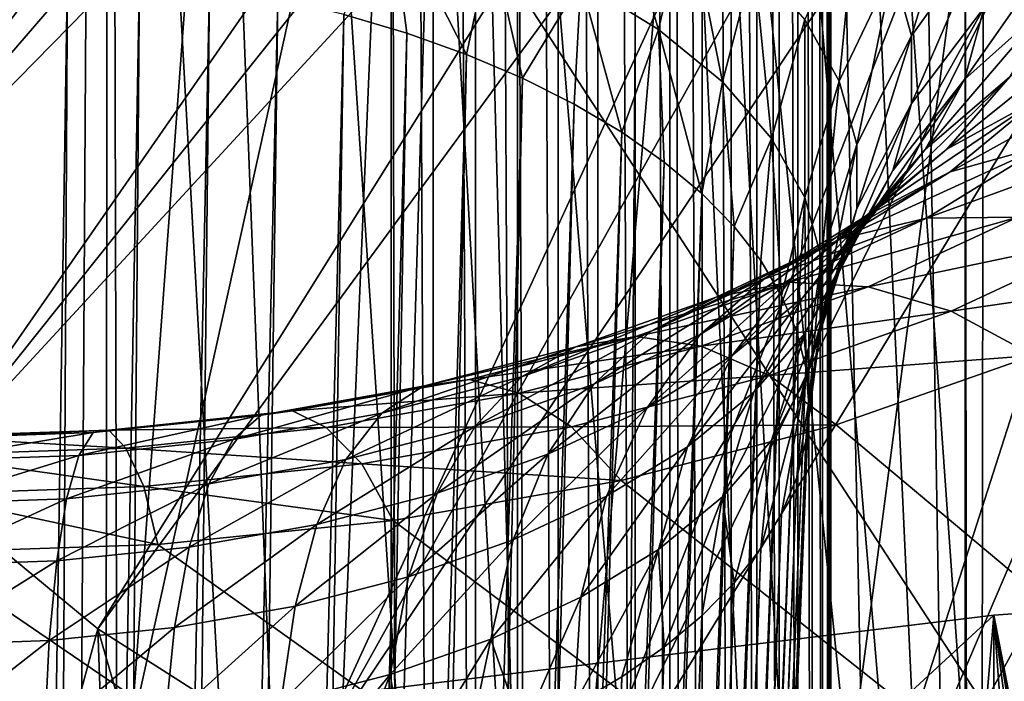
# Model space of a CAD drawing. Header units: metres. Extents: x -109 to 109, y -78 to 121.
# Tile 790 of 1056: x -5.53 to -3.29, y -2.82 to -1.31. Entities that reach past the tile are written whole.
import ezdxf

# ---------------------------------------------------------------- set-up
doc = ezdxf.new("R2010")
doc.units = ezdxf.units.M
doc.layers.add('solid_508554_SW0001', color=7, linetype='CONTINUOUS')

msp = doc.modelspace()

# ---------------------------------------------------------------- linework, layer by layer
at = {"layer": 'solid_508554_SW0001'}
for points in [[(-34.869118, 11.46491, -7.773969), (-4.682198, -7.183285, 2.992571), (-32.970078, 13.057232, -8.693296)], [(-4.682198, -7.183285, 2.992571), (-4.682198, 13.057236, -8.693299), (-32.970078, 13.057232, -8.693296)], [(-4.586606, -7.179315, 2.990279), (-4.58664, 13.053242, -8.690993), (-4.682198, 13.057236, -8.693299)], [(-4.682198, -7.183285, 2.992571), (-4.586606, -7.179315, 2.990279), (-4.682198, 13.057236, -8.693299)], [(-4.490571, -7.167243, 2.983309), (-4.490594, 13.0412, -8.684041), (-4.58664, 13.053242, -8.690993)], [(-4.586606, -7.179315, 2.990279), (-4.490571, -7.167243, 2.983309), (-4.58664, 13.053242, -8.690993)], [(-4.395357, -7.146898, 2.971563), (-4.395373, 13.020855, -8.672295), (-4.490594, 13.0412, -8.684041)], [(-4.490571, -7.167243, 2.983309), (-4.395357, -7.146898, 2.971563), (-4.490594, 13.0412, -8.684041)], [(-4.302262, -7.118355, 2.955084), (-4.302276, 12.992306, -8.655812), (-4.395373, 13.020855, -8.672295)], [(-4.395357, -7.146898, 2.971563), (-4.302262, -7.118355, 2.955084), (-4.395373, 13.020855, -8.672295)], [(-4.212595, -7.081847, 2.934006), (-4.212603, 12.955812, -8.634743), (-4.302276, 12.992306, -8.655812)], [(-4.302262, -7.118355, 2.955084), (-4.212595, -7.081847, 2.934006), (-4.302276, 12.992306, -8.655812)], [(-4.127584, -7.037846, 2.908602), (-4.127596, 12.911811, -8.609338), (-4.212603, 12.955812, -8.634743)], [(-4.212595, -7.081847, 2.934006), (-4.127584, -7.037846, 2.908602), (-4.212603, 12.955812, -8.634743)], [(-4.048302, -6.987005, 2.879249), (-4.048327, 12.860958, -8.579978), (-4.127596, 12.911811, -8.609338)], [(-4.127584, -7.037846, 2.908602), (-4.048302, -6.987005, 2.879249), (-4.127596, 12.911811, -8.609338)], [(-3.975443, -6.929842, 2.846246), (-3.975458, 12.803805, -8.546981), (-4.048327, 12.860958, -8.579978)], [(-4.048302, -6.987005, 2.879249), (-3.975443, -6.929842, 2.846246), (-4.048327, 12.860958, -8.579978)], [(-3.909448, -6.866735, 2.809811), (-3.909452, 12.740707, -8.510551), (-3.975458, 12.803805, -8.546981)], [(-3.975443, -6.929842, 2.846246), (-3.909448, -6.866735, 2.809811), (-3.975458, 12.803805, -8.546981)], [(-3.850729, -6.798086, 2.770176), (-3.850746, 12.672048, -8.47091), (-3.909452, 12.740707, -8.510551)], [(-3.909448, -6.866735, 2.809811), (-3.850729, -6.798086, 2.770176), (-3.909452, 12.740707, -8.510551)], [(-3.79992, -6.724469, 2.727673), (-3.799937, 12.598425, -8.428405), (-3.850746, 12.672048, -8.47091)], [(-3.850729, -6.798086, 2.770176), (-3.79992, -6.724469, 2.727673), (-3.850746, 12.672048, -8.47091)], [(-3.757781, -6.64681, 2.682837), (-3.757782, 12.520772, -8.383572), (-3.799937, 12.598425, -8.428405)], [(-3.79992, -6.724469, 2.727673), (-3.757781, -6.64681, 2.682837), (-3.799937, 12.598425, -8.428405)], [(-3.724816, -6.566185, 2.636288), (-3.724823, 12.440149, -8.337024), (-3.757782, 12.520772, -8.383572)], [(-3.757781, -6.64681, 2.682837), (-3.724816, -6.566185, 2.636288), (-3.757782, 12.520772, -8.383572)], [(-3.701323, -6.483721, 2.588677), (-3.701331, 12.357692, -8.289417), (-3.724823, 12.440149, -8.337024)], [(-3.724816, -6.566185, 2.636288), (-3.701323, -6.483721, 2.588677), (-3.724823, 12.440149, -8.337024)], [(-3.687418, -6.400543, 2.540655), (-3.687391, 12.274523, -8.2414), (-3.701331, 12.357692, -8.289417)], [(-3.701323, -6.483721, 2.588677), (-3.687418, -6.400543, 2.540655), (-3.701331, 12.357692, -8.289417)], [(-3.687418, -6.400543, 2.540655), (-3.682807, -6.317787, 2.492876), (-3.687391, 12.274523, -8.2414)], [(-3.682807, -6.317787, 2.492876), (-3.682807, 12.191737, -8.193604), (-3.687391, 12.274523, -8.2414)], [(-3.077758, -6.270929, 2.574037), (-3.077754, 12.238597, -8.112441), (-3.376824, 12.20351, -8.173213)], [(-3.37683, -6.306015, 2.513265), (-3.376824, 12.20351, -8.173213), (-3.682807, 12.191737, -8.193604)], [(-3.37683, -6.306015, 2.513265), (-3.077758, -6.270929, 2.574037), (-3.376824, 12.20351, -8.173213)], [(-3.37683, -6.306015, 2.513265), (-3.682807, 12.191737, -8.193604), (-3.682807, -6.317787, 2.492876)], [(-34.869118, 11.46491, -7.773969), (-36.770775, 9.875168, -6.856131), (-4.682198, -7.183285, 2.992571)], [(-36.770775, 9.875168, -6.856131), (-37.230968, 9.509166, -6.64482), (-4.682198, -7.183285, 2.992571)], [(-37.230968, 9.509166, -6.64482), (-37.714027, 9.16053, -6.443535), (-4.682198, -7.183285, 2.992571)], [(-37.714027, 9.16053, -6.443535), (-38.218876, 8.830504, -6.252995), (-4.682198, -7.183285, 2.992571)], [(-38.218876, 8.830504, -6.252995), (-38.744343, 8.520358, -6.073932), (-4.682198, -7.183285, 2.992571)], [(-6.246564, 8.785279, -30.98345), (-5.464356, -15.643112, -73.294662), (-6.602909, -11.652555, -66.38282)], [(-6.246564, 8.785279, -30.98345), (-5.316401, 8.477888, -31.515867), (-5.464356, -15.643112, -73.294662)], [(-2.614223, 8.682554, 24.775587), (-3.522732, 7.954433, 25.039883), (-2.162955, -19.445965, 39.774437)], [(-38.744343, 8.520358, -6.073932), (-39.28907, 8.231194, -5.906983), (-4.682198, -7.183285, 2.992571)], [(-5.316401, 8.477888, -31.515867), (-5.346106, -16.050337, -74), (-5.464356, -15.643112, -73.294662)], [(5.316401, 8.477888, -31.515867), (5.346106, -16.050337, -74), (-5.346106, -16.050337, -74)], [(4.327184, 8.221739, -31.959532), (5.316401, 8.477888, -31.515867), (-5.346106, -16.050337, -74)], [(-5.316401, 8.477888, -31.515867), (-4.327184, 8.221739, -31.959532), (-5.346106, -16.050337, -74)], [(-39.28907, 8.231194, -5.906983), (-39.851555, 7.963991, -5.752713), (-4.682198, -7.183285, 2.992571)], [(3.28852, 8.019318, -32.310135), (4.327184, 8.221739, -31.959532), (-5.346106, -16.050337, -74)], [(-4.327184, 8.221739, -31.959532), (-3.28852, 8.019318, -32.310135), (-5.346106, -16.050337, -74)], [(2.213334, 7.873151, -32.563301), (3.28852, 8.019318, -32.310135), (-5.346106, -16.050337, -74)], [(-3.28852, 8.019318, -32.310135), (-2.213334, 7.873151, -32.563301), (-5.346106, -16.050337, -74)], [(-39.851555, 7.963991, -5.752713), (-40.430286, 7.719659, -5.611648), (-4.682198, -7.183285, 2.992571)], [(-3.522732, 7.954433, 25.039883), (-4.427354, 7.214528, 25.273811), (-2.162955, -19.445965, 39.774437)], [(1.112855, 7.784757, -32.716404), (2.213334, 7.873151, -32.563301), (-5.346106, -16.050337, -74)], [(-2.213334, 7.873151, -32.563301), (-1.112855, 7.784757, -32.716404), (-5.346106, -16.050337, -74)], [(0, 7.755187, -32.767624), (1.112855, 7.784757, -32.716404), (-5.346106, -16.050337, -74)], [(-1.112855, 7.784757, -32.716404), (0, 7.755187, -32.767624), (-5.346106, -16.050337, -74)], [(-40.430286, 7.719659, -5.611648), (-40.88192, 7.549141, -5.513199), (-4.682198, -7.183285, 2.992571)], [(-40.88192, 7.549141, -5.513199), (-41.024212, 7.498913, -5.4842), (-4.682198, -7.183285, 2.992571)], [(-41.024212, 7.498913, -5.4842), (-41.632576, 7.302232, -5.370646), (-4.682198, -7.183285, 2.992571)], [(-41.632576, 7.302232, -5.370646), (-42.254608, 7.130056, -5.271241), (-4.682198, -7.183285, 2.992571)], [(-4.427354, 7.214528, 25.273811), (-5.319616, 6.470745, 25.474941), (-4.309449, -19.587261, 39.529709)], [(-4.427354, 7.214528, 25.273811), (-4.309449, -19.587261, 39.529709), (-2.162955, -19.445965, 39.774437)], [(-42.254608, 7.130056, -5.271241), (-42.889103, 6.983013, -5.186345), (-4.682198, -7.183285, 2.992571)], [(-42.889103, 6.983013, -5.186345), (-43.534229, 6.861862, -5.116398), (-4.682198, -7.183285, 2.992571)], [(-43.534229, 6.861862, -5.116398), (-44.187977, 6.76719, -5.061739), (-4.682198, -7.183285, 2.992571)], [(-44.187977, 6.76719, -5.061739), (-44.848324, 6.699342, -5.022567), (-4.682198, -7.183285, 2.992571)], [(-44.848324, 6.699342, -5.022567), (-45.513195, 6.658569, -4.999027), (-4.682198, -7.183285, 2.992571)], [(-45.513195, 6.658569, -4.999027), (-46.180508, 6.644997, -4.991191), (-4.682198, -7.183285, 2.992571)], [(-46.180508, 6.644997, -4.991191), (-50.351505, 6.265568, -4.772128), (-4.682198, -7.183285, 2.992571)], [(-5.319616, 6.470745, 25.474941), (-6.194343, 5.728376, 25.642593), (-4.309449, -19.587261, 39.529709)], [(-50.351505, 6.265568, -4.772128), (-50.351505, -7.183285, 2.992571), (-4.682198, -7.183285, 2.992571)], [(-6.194343, 5.728376, 25.642593), (-6.423145, -19.82156, 39.123894), (-4.309449, -19.587261, 39.529709)], [(0, 3.264459, -5.348838), (0, -7.99651, 1.152685), (-7.104699, 2.925546, -5.439649)], [(0, -7.99651, 1.152685), (-7.104699, -7.905698, 0.813772), (-7.104699, 2.925546, -5.439649)], [(-3.332231, 1.851217, 21.144257), (-2.989915, 2.074769, 21.018654), (-2.884051, -3.862414, 11.914009)], [(-3.70747, 1.67057, 21.241695), (-3.332231, 1.851217, 21.144257), (-3.339293, -3.540117, 12.881621)], [(-3.332231, 1.851217, 21.144257), (-3.21369, -3.611341, 12.658004), (-3.339293, -3.540117, 12.881621)], [(-3.332231, 1.851217, 21.144257), (-3.094809, -3.688534, 12.420244), (-3.21369, -3.611341, 12.658004)], [(-3.332231, 1.851217, 21.144257), (-2.984338, -3.772162, 12.170977), (-3.094809, -3.688534, 12.420244)], [(-3.332231, 1.851217, 21.144257), (-2.884051, -3.862414, 11.914009), (-2.984338, -3.772162, 12.170977)], [(-5.938105, 1.673676, -31.110506), (-5.287587, -10.205049, -23.987244), (-5.90186, -10.058553, -23.733503)], [(-5.938105, 1.673676, -31.110506), (-5.317342, 1.531064, -31.357515), (-5.287587, -10.205049, -23.987244)], [(-4.108007, 1.536502, 21.308987), (-3.70747, 1.67057, 21.241695), (-3.603065, -3.413696, 13.278596)], [(-3.70747, 1.67057, 21.241695), (-3.469801, -3.474367, 13.089061), (-3.603065, -3.413696, 13.278596)], [(-3.70747, 1.67057, 21.241695), (-3.339293, -3.540117, 12.881621), (-3.469801, -3.474367, 13.089061)], [(-5.317342, 1.531064, -31.357515), (-4.658757, -10.335283, -24.212816), (-5.287587, -10.205049, -23.987244)], [(-5.317342, 1.531064, -31.357515), (-4.68293, 1.404357, -31.576981), (-4.658757, -10.335283, -24.212816)], [(-4.525699, 1.451737, 21.344765), (-4.108007, 1.536502, 21.308987), (-4.140583, -3.207825, 13.864936)], [(-4.108007, 1.536502, 21.308987), (-3.872694, -3.304499, 13.604879), (-4.140583, -3.207825, 13.864936)], [(-4.108007, 1.536502, 21.308987), (-3.603065, -3.413696, 13.278596), (-3.872694, -3.304499, 13.604879)], [(-4.525699, 1.451737, 21.344765), (-4.658677, -3.036522, 14.21958), (-4.80536, -0.809262, 17.783941)], [(-4.525699, 1.451737, 21.344765), (-4.402832, -3.119544, 14.067081), (-4.658677, -3.036522, 14.21958)], [(-4.525699, 1.451737, 21.344765), (-4.140583, -3.207825, 13.864936), (-4.402832, -3.119544, 14.067081)], [(-7.014968, 1.230607, 21.048414), (-4.952057, 1.418003, 21.34831), (-6.5572, -2.850374, 14.517479)], [(-4.952057, 1.418003, 21.34831), (-5.910688, -2.868679, 14.488185), (-6.5572, -2.850374, 14.517479)], [(-4.952057, 1.418003, 21.34831), (-5.273829, -2.931156, 14.3882), (-5.910688, -2.868679, 14.488185)], [(-4.952057, 1.418003, 21.34831), (-4.80536, -0.809262, 17.783941), (-5.273829, -2.931156, 14.3882)], [(-4.68293, 1.404357, -31.576981), (-4.017231, -10.448872, -24.409555), (-4.658757, -10.335283, -24.212816)], [(-4.68293, 1.404357, -31.576981), (-4.036497, 1.293878, -31.768335), (-4.017231, -10.448872, -24.409555)], [(-4.036497, 1.293878, -31.768335), (-3.364621, -10.545527, -24.576969), (-4.017231, -10.448872, -24.409555)], [(-4.036497, 1.293878, -31.768335), (-3.379702, 1.199911, -31.931089), (-3.364621, -10.545527, -24.576969)], [(-3.379702, 1.199911, -31.931089), (-2.70286, -10.624965, -24.714558), (-3.364621, -10.545527, -24.576969)], [(-3.379702, 1.199911, -31.931089), (-2.714232, 1.122699, -32.064827), (-2.70286, -10.624965, -24.714558)], [(-4.458096, 0.574464, -17.204945), (-6.452585, -1.24289, -16.352747), (-6.311049, -1.629065, -17.021624)], [(-4.458096, 0.574464, -17.204945), (-6.311049, -1.629065, -17.021624), (-4.405862, 0.422992, -17.4673)], [(-4.405862, 0.422992, -17.4673), (-6.311049, -1.629065, -17.021624), (-4.333128, 0.273766, -17.725769)], [(-4.333128, 0.273766, -17.725769), (-6.311049, -1.629065, -17.021624), (-6.077581, -2.003658, -17.670437)], [(-4.333128, 0.273766, -17.725769), (-6.077581, -2.003658, -17.670437), (-4.240191, 0.127352, -17.979366)], [(-4.240191, 0.127352, -17.979366), (-6.077581, -2.003658, -17.670437), (-4.1274, -0.015653, -18.227057)], [(-4.1274, -0.015653, -18.227057), (-6.077581, -2.003658, -17.670437), (-5.755454, -2.361537, -18.290302)], [(-4.1274, -0.015653, -18.227057), (-5.755454, -2.361537, -18.290302), (-3.99551, -0.154313, -18.467224)], [(-3.99551, -0.154313, -18.467224), (-5.755454, -2.361537, -18.290302), (-3.844894, -0.288251, -18.699211)], [(-3.844894, -0.288251, -18.699211), (-5.755454, -2.361537, -18.290302), (-5.349284, -2.697475, -18.872164)], [(-3.844894, -0.288251, -18.699211), (-5.349284, -2.697475, -18.872164), (-3.676292, -0.416775, -18.92182)], [(-3.676292, -0.416775, -18.92182), (-5.349284, -2.697475, -18.872164), (-4.865317, -3.006336, -19.407127)], [(-3.676292, -0.416775, -18.92182), (-4.865317, -3.006336, -19.407127), (-3.490754, -0.539107, -19.133707)], [(-3.490754, -0.539107, -19.133707), (-4.865317, -3.006336, -19.407127), (-3.288733, -0.654953, -19.334356)], [(-3.288733, -0.654953, -19.334356), (-4.865317, -3.006336, -19.407127), (-4.310269, -3.283867, -19.887825)], [(-3.288733, -0.654953, -19.334356), (-4.310269, -3.283867, -19.887825), (-3.071421, -0.763605, -19.522549)], [(-3.071421, -0.763605, -19.522549), (-4.310269, -3.283867, -19.887825), (-2.839942, -0.864524, -19.697346)], [(-4.80536, -0.809262, 17.783941), (-4.658677, -3.036522, 14.21958), (-5.273829, -2.931156, 14.3882)], [(-2.839942, -0.864524, -19.697346), (-4.310269, -3.283867, -19.887825), (-3.692211, -3.525963, -20.307148)], [(-2.839942, -0.864524, -19.697346), (-3.692211, -3.525963, -20.307148), (-2.594968, -0.957408, -19.858225)], [(-4.192396, -0.941531, -38.768532), (-4.251008, -1.225702, -38.667675), (-4.074342, -1.334278, -38.855732)], [(-4.008822, -1.054352, -38.963943), (-4.192396, -0.941531, -38.768532), (-4.074342, -1.334278, -38.855732)], [(-2.594968, -0.957408, -19.858225), (-3.692211, -3.525963, -20.307148), (-2.338078, -1.041651, -20.004139)], [(-3.37855, -0.955612, -39.871117), (-3.54126, -1.196254, -39.771225), (-3.499334, -1.34877, -40.035389)], [(-3.333536, -1.119363, -40.154743), (-3.37855, -0.955612, -39.871117), (-3.499334, -1.34877, -40.035389)], [(-4.684299, -1.049447, -38.362392), (-4.789864, -1.300609, -38.192318), (-4.646633, -1.343283, -38.266232)], [(-4.684299, -1.049447, -38.362392), (-4.646633, -1.343283, -38.266232), (-4.510939, -1.391724, -38.350136)], [(-4.455598, -1.130165, -38.502201), (-4.684299, -1.049447, -38.362392), (-4.510939, -1.391724, -38.350136)], [(-3.62433, -1.048013, -39.514465), (-3.741794, -1.312022, -39.410244), (-3.663314, -1.452072, -39.652817)], [(-2.338078, -1.041651, -20.004139), (-3.692211, -3.525963, -20.307148), (-3.020669, -3.728936, -20.658707)], [(-3.54126, -1.196254, -39.771225), (-3.62433, -1.048013, -39.514465), (-3.663314, -1.452072, -39.652817)], [(-4.008822, -1.054352, -38.963943), (-4.074342, -1.334278, -38.855732), (-3.92889, -1.45387, -39.062874)], [(-3.857683, -1.178621, -39.179184), (-4.008822, -1.054352, -38.963943), (-3.92889, -1.45387, -39.062874)], [(-3.130224, -1.09255, -40.568005), (-3.333536, -1.284654, -40.441036), (-3.37855, -1.448405, -40.724659)], [(-3.179025, -1.270079, -40.875492), (-3.130224, -1.09255, -40.568005), (-3.37855, -1.448405, -40.724659)], [(-3.333536, -1.119363, -40.154743), (-3.499334, -1.34877, -40.035389), (-3.499334, -1.502719, -40.30204)], [(-3.333536, -1.284654, -40.441036), (-3.333536, -1.119363, -40.154743), (-3.499334, -1.502719, -40.30204)], [(-4.455598, -1.130165, -38.502201), (-4.510939, -1.391724, -38.350136), (-4.383709, -1.445603, -38.443455)], [(-4.251008, -1.225702, -38.667675), (-4.455598, -1.130165, -38.502201), (-4.383709, -1.445603, -38.443455)], [(-5.417961, -1.192796, -38.005581), (-5.583411, -1.182484, -37.98772), (-5.619512, -14.269849, -31.027683)], [(-3.857683, -1.178621, -39.179184), (-3.92889, -1.45387, -39.062874), (-3.817362, -1.582252, -39.285236)], [(-3.741794, -1.312022, -39.410244), (-3.857683, -1.178621, -39.179184), (-3.817362, -1.582252, -39.285236)], [(-5.417961, -1.192796, -38.005581), (-5.619512, -14.269849, -31.027683), (-5.489523, -14.2784, -31.042494)], [(-5.254778, -1.209904, -38.035213), (-5.417961, -1.192796, -38.005581), (-5.489523, -14.2784, -31.042494)], [(-3.54126, -1.196254, -39.771225), (-3.663314, -1.452072, -39.652817), (-3.623705, -1.596159, -39.902382)], [(-3.499334, -1.34877, -40.035389), (-3.54126, -1.196254, -39.771225), (-3.623705, -1.596159, -39.902382)], [(-5.254778, -1.209904, -38.035213), (-5.489523, -14.2784, -31.042494), (-5.361526, -14.292594, -31.06708)], [(-5.094979, -1.233691, -38.076412), (-5.254778, -1.209904, -38.035213), (-5.361526, -14.292594, -31.06708)], [(-4.251008, -1.225702, -38.667675), (-4.383709, -1.445603, -38.443455), (-4.265812, -1.504552, -38.545559)], [(-4.251008, -1.225702, -38.667675), (-4.265812, -1.504552, -38.545559), (-4.158054, -1.568166, -38.655743)], [(-4.074342, -1.334278, -38.855732), (-4.251008, -1.225702, -38.667675), (-4.158054, -1.568166, -38.655743)], [(-5.094979, -1.233691, -38.076412), (-5.361526, -14.292594, -31.06708), (-5.237005, -14.31223, -31.101089)], [(-4.939653, -1.263995, -38.128902), (-5.094979, -1.233691, -38.076412), (-5.237005, -14.31223, -31.101089)], [(-4.939653, -1.263995, -38.128902), (-5.237005, -14.31223, -31.101089), (-5.116285, -14.337226, -31.144382)], [(-4.789864, -1.300609, -38.192318), (-4.939653, -1.263995, -38.128902), (-5.116285, -14.337226, -31.144382)], [(-3.179025, -1.270079, -40.875492), (-3.37855, -1.448405, -40.724659), (-3.46774, -1.607566, -41.000336)], [(-3.275719, -1.442631, -41.174362), (-3.179025, -1.270079, -40.875492), (-3.46774, -1.607566, -41.000336)], [(-3.333536, -1.284654, -40.441036), (-3.499334, -1.502719, -40.30204), (-3.54126, -1.655235, -40.566204)], [(-3.37855, -1.448405, -40.724659), (-3.333536, -1.284654, -40.441036), (-3.54126, -1.655235, -40.566204)], [(-4.789864, -1.300609, -38.192318), (-5.116285, -14.337226, -31.144382), (-4.999993, -14.367489, -31.1968)], [(-4.646633, -1.343283, -38.266232), (-4.789864, -1.300609, -38.192318), (-4.999993, -14.367489, -31.1968)], [(-3.741794, -1.312022, -39.410244), (-3.817362, -1.582252, -39.285236), (-3.741835, -1.717031, -39.518681)], [(-3.663314, -1.452072, -39.652817), (-3.741794, -1.312022, -39.410244), (-3.741835, -1.717031, -39.518681)], [(-3.052796, -1.312562, -41.340942), (-3.275719, -1.442631, -41.174362), (-3.418504, -1.606994, -41.459045)], [(-3.208446, -1.491733, -41.651272), (-3.052796, -1.312562, -41.340942), (-3.418504, -1.606994, -41.459045)], [(-4.646633, -1.343283, -38.266232), (-4.999993, -14.367489, -31.1968), (-4.889427, -14.402715, -31.257813)], [(-4.510939, -1.391724, -38.350136), (-4.646633, -1.343283, -38.266232), (-4.889427, -14.402715, -31.257813)], [(-4.074342, -1.334278, -38.855732), (-4.158054, -1.568166, -38.655743), (-4.061171, -1.636013, -38.773254)], [(-4.074342, -1.334278, -38.855732), (-4.061171, -1.636013, -38.773254), (-3.975824, -1.707629, -38.897297)], [(-3.92889, -1.45387, -39.062874), (-4.074342, -1.334278, -38.855732), (-3.975824, -1.707629, -38.897297)], [(-3.499334, -1.34877, -40.035389), (-3.623705, -1.596159, -39.902382), (-3.623705, -1.741602, -40.154297)], [(-3.499334, -1.502719, -40.30204), (-3.499334, -1.34877, -40.035389), (-3.623705, -1.741602, -40.154297)], [(-4.510939, -1.391724, -38.350136), (-4.889427, -14.402715, -31.257813), (-4.785857, -14.442456, -31.326647)], [(-4.383709, -1.445603, -38.443455), (-4.510939, -1.391724, -38.350136), (-4.785857, -14.442456, -31.326647)], [(-2.974224, -1.416109, -41.835075), (-3.208446, -1.491733, -41.651272), (-3.411439, -1.658637, -41.940361)], [(-3.195925, -1.598395, -42.150803), (-2.974224, -1.416109, -41.835075), (-3.411439, -1.658637, -41.940361)], [(-4.383709, -1.445603, -38.443455), (-4.785857, -14.442456, -31.326647), (-4.689499, -14.486596, -31.403101)], [(-4.265812, -1.504552, -38.545559), (-4.383709, -1.445603, -38.443455), (-4.689499, -14.486596, -31.403101)], [(-3.92889, -1.45387, -39.062874), (-3.975824, -1.707629, -38.897297), (-3.902596, -1.782524, -39.02702)], [(-3.817362, -1.582252, -39.285236), (-3.92889, -1.45387, -39.062874), (-3.902596, -1.782524, -39.02702)], [(-3.663314, -1.452072, -39.652817), (-3.741835, -1.717031, -39.518681), (-3.703717, -1.855697, -39.758858)], [(-3.623705, -1.596159, -39.902382), (-3.663314, -1.452072, -39.652817), (-3.703717, -1.855697, -39.758858)], [(-3.37855, -1.448405, -40.724659), (-3.54126, -1.655235, -40.566204), (-3.62433, -1.803476, -40.822968)], [(-3.46774, -1.607566, -41.000336), (-3.37855, -1.448405, -40.724659), (-3.62433, -1.803476, -40.822968)], [(-3.275719, -1.442631, -41.174362), (-3.46774, -1.607566, -41.000336), (-3.599444, -1.759173, -41.262924)], [(-3.418504, -1.606994, -41.459045), (-3.275719, -1.442631, -41.174362), (-3.599444, -1.759173, -41.262924)], [(-3.208446, -1.491733, -41.651272), (-3.418504, -1.606994, -41.459045), (-3.60472, -1.760103, -41.724239)], [(-3.411439, -1.658637, -41.940361), (-3.208446, -1.491733, -41.651272), (-3.60472, -1.760103, -41.724239)], [(-4.265812, -1.504552, -38.545559), (-4.689499, -14.486596, -31.403101), (-4.600928, -14.534918, -31.486797)], [(-4.158054, -1.568166, -38.655743), (-4.265812, -1.504552, -38.545559), (-4.600928, -14.534918, -31.486797)], [(-3.499334, -1.502719, -40.30204), (-3.623705, -1.741602, -40.154297), (-3.663314, -1.88569, -40.403866)], [(-3.54126, -1.655235, -40.566204), (-3.499334, -1.502719, -40.30204), (-3.663314, -1.88569, -40.403866)], [(-4.158054, -1.568166, -38.655743), (-4.600928, -14.534918, -31.486797), (-4.52113, -14.586925, -31.576876)], [(-4.061171, -1.636013, -38.773254), (-4.158054, -1.568166, -38.655743), (-4.52113, -14.586925, -31.576876)], [(-3.817362, -1.582252, -39.285236), (-3.902596, -1.782524, -39.02702), (-3.841988, -1.860186, -39.161533)], [(-3.817362, -1.582252, -39.285236), (-3.841988, -1.860186, -39.161533), (-3.794413, -1.940086, -39.299927)], [(-3.741835, -1.717031, -39.518681), (-3.817362, -1.582252, -39.285236), (-3.794413, -1.940086, -39.299927)], [(-2.963262, -1.580798, -42.350601), (-3.195925, -1.598395, -42.150803), (-3.465204, -1.763889, -42.437447)], [(-3.257071, -1.761368, -42.663357), (-2.963262, -1.580798, -42.350601), (-3.465204, -1.763889, -42.437447)], [(-3.418504, -1.606994, -41.459045), (-3.599444, -1.759173, -41.262924), (-3.771209, -1.9004, -41.507538)], [(-3.60472, -1.760103, -41.724239), (-3.418504, -1.606994, -41.459045), (-3.771209, -1.9004, -41.507538)], [(-3.46774, -1.607566, -41.000336), (-3.62433, -1.803476, -40.822968), (-3.746997, -1.944681, -41.067539)], [(-3.599444, -1.759173, -41.262924), (-3.46774, -1.607566, -41.000336), (-3.746997, -1.944681, -41.067539)], [(-3.623705, -1.596159, -39.902382), (-3.703717, -1.855697, -39.758858), (-3.703717, -1.995667, -40.001293)], [(-3.623705, -1.741602, -40.154297), (-3.623705, -1.596159, -39.902382), (-3.703717, -1.995667, -40.001293)], [(-3.195925, -1.598395, -42.150803), (-3.411439, -1.658637, -41.940361), (-3.657996, -1.810167, -42.202816)], [(-3.465204, -1.763889, -42.437447), (-3.195925, -1.598395, -42.150803), (-3.657996, -1.810167, -42.202816)], [(-4.061171, -1.636013, -38.773254), (-4.52113, -14.586925, -31.576876), (-4.450983, -14.641988, -31.672247)], [(-3.975824, -1.707629, -38.897297), (-4.061171, -1.636013, -38.773254), (-4.450983, -14.641988, -31.672247)], [(-3.54126, -1.655235, -40.566204), (-3.663314, -1.88569, -40.403866), (-3.741794, -2.025739, -40.646439)], [(-3.62433, -1.803476, -40.822968), (-3.54126, -1.655235, -40.566204), (-3.741794, -2.025739, -40.646439)], [(-3.411439, -1.658637, -41.940361), (-3.60472, -1.760103, -41.724239), (-3.830899, -1.899109, -41.965004)], [(-3.657996, -1.810167, -42.202816), (-3.411439, -1.658637, -41.940361), (-3.830899, -1.899109, -41.965004)], [(-3.975824, -1.707629, -38.897297), (-4.450983, -14.641988, -31.672247), (-4.390633, -14.699941, -31.772625)], [(-3.902596, -1.782524, -39.02702), (-3.975824, -1.707629, -38.897297), (-4.390633, -14.699941, -31.772625)], [(-3.741835, -1.717031, -39.518681), (-3.794413, -1.940086, -39.299927), (-3.760197, -2.021678, -39.441246)], [(-3.741835, -1.717031, -39.518681), (-3.760197, -2.021678, -39.441246), (-3.739573, -2.104403, -39.58453)], [(-3.703717, -1.855697, -39.758858), (-3.741835, -1.717031, -39.518681), (-3.739573, -2.104403, -39.58453)], [(-3.623705, -1.741602, -40.154297), (-3.703717, -1.995667, -40.001293), (-3.741835, -2.134333, -40.24147)], [(-3.663314, -1.88569, -40.403866), (-3.623705, -1.741602, -40.154297), (-3.741835, -2.134333, -40.24147)], [(-3.60472, -1.760103, -41.724239), (-3.771209, -1.9004, -41.507538), (-3.979835, -2.028618, -41.729618)], [(-3.830899, -1.899109, -41.965004), (-3.60472, -1.760103, -41.724239), (-3.979835, -2.028618, -41.729618)], [(-3.465204, -1.763889, -42.437447), (-3.657996, -1.810167, -42.202816), (-3.943523, -1.943498, -42.433754)], [(-3.777044, -1.909508, -42.689667), (-3.465204, -1.763889, -42.437447), (-3.943523, -1.943498, -42.433754)], [(-3.599444, -1.759173, -41.262924), (-3.746997, -1.944681, -41.067539), (-3.906977, -2.076218, -41.295368)], [(-3.771209, -1.9004, -41.507538), (-3.599444, -1.759173, -41.262924), (-3.906977, -2.076218, -41.295368)], [(-3.257071, -1.761368, -42.663357), (-3.465204, -1.763889, -42.437447), (-3.777044, -1.909508, -42.689667)], [(-3.597317, -1.920252, -42.938553), (-3.257071, -1.761368, -42.663357), (-3.777044, -1.909508, -42.689667)], [(-3.038506, -1.802663, -42.875217), (-3.257071, -1.761368, -42.663357), (-3.597317, -1.920252, -42.938553)], [(-3.902596, -1.782524, -39.02702), (-4.390633, -14.699941, -31.772625), (-4.340459, -14.760493, -31.877504)], [(-3.841988, -1.860186, -39.161533), (-3.902596, -1.782524, -39.02702), (-4.340459, -14.760493, -31.877504)], [(-3.657996, -1.810167, -42.202816), (-3.830899, -1.899109, -41.965004), (-4.092827, -2.021421, -42.176857)], [(-3.943523, -1.943498, -42.433754), (-3.657996, -1.810167, -42.202816), (-4.092827, -2.021421, -42.176857)], [(-3.62433, -1.803476, -40.822968), (-3.741794, -2.025739, -40.646439), (-3.857683, -2.159141, -40.877495)], [(-3.746997, -1.944681, -41.067539), (-3.62433, -1.803476, -40.822968), (-3.857683, -2.159141, -40.877495)], [(-3.408584, -1.975477, -43.174541), (-3.038506, -1.802663, -42.875217), (-3.597317, -1.920252, -42.938553)], [(-3.408584, -1.975477, -43.174541), (-2.819605, -1.889214, -43.072212), (-3.038506, -1.802663, -42.875217)], [(-3.703717, -1.855697, -39.758858), (-3.739573, -2.104403, -39.58453), (-3.732683, -2.187697, -39.728802)], [(-3.703717, -1.995667, -40.001293), (-3.703717, -1.855697, -39.758858), (-3.732683, -2.187697, -39.728802)], [(-3.841988, -1.860186, -39.161533), (-4.340459, -14.760493, -31.877504), (-4.30105, -14.823007, -31.985781)], [(-3.794413, -1.940086, -39.299927), (-3.841988, -1.860186, -39.161533), (-4.30105, -14.823007, -31.985781)], [(-3.830899, -1.899109, -41.965004), (-3.979835, -2.028618, -41.729618), (-4.221436, -2.141438, -41.92503)], [(-4.092827, -2.021421, -42.176857), (-3.830899, -1.899109, -41.965004), (-4.221436, -2.141438, -41.92503)], [(-3.771209, -1.9004, -41.507538), (-3.906977, -2.076218, -41.295368), (-4.101289, -2.195639, -41.502213)], [(-3.979835, -2.028618, -41.729618), (-3.771209, -1.9004, -41.507538), (-4.101289, -2.195639, -41.502213)], [(-3.663314, -1.88569, -40.403866), (-3.741835, -2.134333, -40.24147), (-3.817362, -2.269112, -40.474915)], [(-3.741794, -2.025739, -40.646439), (-3.663314, -1.88569, -40.403866), (-3.817362, -2.269112, -40.474915)], [(-3.408584, -1.975477, -43.174541), (-3.221321, -2.076128, -43.395958), (-2.819605, -1.889214, -43.072212)], [(-3.777044, -1.909508, -42.689667), (-3.943523, -1.943498, -42.433754), (-4.262701, -2.056149, -42.628872)], [(-4.125636, -2.03254, -42.902763), (-3.777044, -1.909508, -42.689667), (-4.262701, -2.056149, -42.628872)], [(-3.597317, -1.920252, -42.938553), (-3.777044, -1.909508, -42.689667), (-4.125636, -2.03254, -42.902763)], [(-3.977665, -2.054492, -43.171059), (-3.597317, -1.920252, -42.938553), (-4.125636, -2.03254, -42.902763)], [(-3.408584, -1.975477, -43.174541), (-3.597317, -1.920252, -42.938553), (-3.977665, -2.054492, -43.171059)], [(-3.943523, -1.943498, -42.433754), (-4.092827, -2.021421, -42.176857), (-4.385625, -2.124761, -42.355846)], [(-4.262701, -2.056149, -42.628872), (-3.943523, -1.943498, -42.433754), (-4.385625, -2.124761, -42.355846)], [(-3.794413, -1.940086, -39.299927), (-4.30105, -14.823007, -31.985781), (-4.272791, -14.886762, -32.096207)], [(-3.760197, -2.021678, -39.441246), (-3.794413, -1.940086, -39.299927), (-4.272791, -14.886762, -32.096207)], [(-3.746997, -1.944681, -41.067539), (-3.857683, -2.159141, -40.877495), (-4.008822, -2.283409, -41.092735)], [(-3.906977, -2.076218, -41.295368), (-3.746997, -1.944681, -41.067539), (-4.008822, -2.283409, -41.092735)], [(-3.822278, -2.121485, -43.427433), (-3.408584, -1.975477, -43.174541), (-3.977665, -2.054492, -43.171059)], [(-3.822278, -2.121485, -43.427433), (-3.221321, -2.076128, -43.395958), (-3.408584, -1.975477, -43.174541)], [(-3.703717, -1.995667, -40.001293), (-3.739573, -2.270992, -39.87307), (-3.760197, -2.353718, -40.016357)], [(-3.741835, -2.134333, -40.24147), (-3.703717, -1.995667, -40.001293), (-3.760197, -2.353718, -40.016357)], [(-3.703717, -1.995667, -40.001293), (-3.732683, -2.187697, -39.728802), (-3.739573, -2.270992, -39.87307)], [(-4.125636, -2.03254, -42.902763), (-4.262701, -2.056149, -42.628872), (-4.609584, -2.146019, -42.784531)], [(-4.504488, -2.130692, -43.072769), (-4.125636, -2.03254, -42.902763), (-4.609584, -2.146019, -42.784531)], [(-3.977665, -2.054492, -43.171059), (-4.125636, -2.03254, -42.902763), (-4.504488, -2.130692, -43.072769)], [(-4.092827, -2.021421, -42.176857), (-4.221436, -2.141438, -41.92503), (-4.49151, -2.236758, -42.090126)], [(-4.385625, -2.124761, -42.355846), (-4.092827, -2.021421, -42.176857), (-4.49151, -2.236758, -42.090126)], [(-3.979835, -2.028618, -41.729618), (-4.101289, -2.195639, -41.502213), (-4.326313, -2.300718, -41.684212)], [(-4.221436, -2.141438, -41.92503), (-3.979835, -2.028618, -41.729618), (-4.326313, -2.300718, -41.684212)], [(-3.760197, -2.021678, -39.441246), (-4.272791, -14.886762, -32.096207), (-4.255728, -14.951525, -32.208382)], [(-3.739573, -2.104403, -39.58453), (-3.760197, -2.021678, -39.441246), (-4.255728, -14.951525, -32.208382)], [(-3.741794, -2.025739, -40.646439), (-3.817362, -2.269112, -40.474915), (-3.92889, -2.397494, -40.697277)], [(-3.857683, -2.159141, -40.877495), (-3.741794, -2.025739, -40.646439), (-3.92889, -2.397494, -40.697277)], [(-4.262701, -2.056149, -42.628872), (-4.385625, -2.124761, -42.355846), (-4.703839, -2.207203, -42.498638)], [(-4.609584, -2.146019, -42.784531), (-4.262701, -2.056149, -42.628872), (-4.703839, -2.207203, -42.498638)], [(-4.391028, -2.161585, -43.356552), (-3.977665, -2.054492, -43.171059), (-4.504488, -2.130692, -43.072769)], [(-3.822278, -2.121485, -43.427433), (-3.977665, -2.054492, -43.171059), (-4.391028, -2.161585, -43.356552)], [(-3.906977, -2.076218, -41.295368), (-4.008822, -2.283409, -41.092735), (-4.192396, -2.396231, -41.288147)], [(-4.101289, -2.195639, -41.502213), (-3.906977, -2.076218, -41.295368), (-4.192396, -2.396231, -41.288147)], [(-3.822278, -2.121485, -43.427433), (-3.670456, -2.23398, -43.669365), (-3.221321, -2.076128, -43.395958)], [(-3.221321, -2.076128, -43.395958), (-3.670456, -2.23398, -43.669365), (7.405207, -11.518138, -59.75)], [(-3.739573, -2.104403, -39.58453), (-4.255728, -14.951525, -32.208382), (-4.25, -15.017006, -32.321796)], [(-3.732683, -2.187697, -39.728802), (-3.739573, -2.104403, -39.58453), (-4.25, -15.017006, -32.321796)], [(-4.385625, -2.124761, -42.355846), (-4.49151, -2.236758, -42.090126), (-4.785028, -2.312802, -42.22184)], [(-4.703839, -2.207203, -42.498638), (-4.385625, -2.124761, -42.355846), (-4.785028, -2.312802, -42.22184)], [(-4.271882, -2.237968, -43.629189), (-3.822278, -2.121485, -43.427433), (-4.391028, -2.161585, -43.356552)], [(-4.271882, -2.237968, -43.629189), (-3.670456, -2.23398, -43.669365), (-3.822278, -2.121485, -43.427433)], [(-4.609584, -2.146019, -42.784531), (-4.703839, -2.207203, -42.498638), (-5.041541, -2.267213, -42.602581)], [(-4.977712, -2.211435, -42.897835), (-4.609584, -2.146019, -42.784531), (-5.041541, -2.267213, -42.602581)], [(-4.504488, -2.130692, -43.072769), (-4.609584, -2.146019, -42.784531), (-4.977712, -2.211435, -42.897835)], [(-4.90654, -2.202137, -43.196514), (-4.504488, -2.130692, -43.072769), (-4.977712, -2.211435, -42.897835)], [(-4.391028, -2.161585, -43.356552), (-4.504488, -2.130692, -43.072769), (-4.90654, -2.202137, -43.196514)], [(-4.221436, -2.141438, -41.92503), (-4.326313, -2.300718, -41.684212), (-4.577857, -2.389498, -41.837986)], [(-4.49151, -2.236758, -42.090126), (-4.221436, -2.141438, -41.92503), (-4.577857, -2.389498, -41.837986)], [(-3.741835, -2.134333, -40.24147), (-3.794413, -2.435309, -40.157677), (-3.841988, -2.515209, -40.296066)], [(-3.817362, -2.269112, -40.474915), (-3.741835, -2.134333, -40.24147), (-3.841988, -2.515209, -40.296066)], [(-3.741835, -2.134333, -40.24147), (-3.760197, -2.353718, -40.016357), (-3.794413, -2.435309, -40.157677)], [(-4.829706, -2.239538, -43.49157), (-4.391028, -2.161585, -43.356552), (-4.90654, -2.202137, -43.196514)], [(-4.271882, -2.237968, -43.629189), (-4.391028, -2.161585, -43.356552), (-4.829706, -2.239538, -43.49157)], [(-3.857683, -2.159141, -40.877495), (-3.92889, -2.397494, -40.697277), (-4.074342, -2.517087, -40.904419)], [(-4.008822, -2.283409, -41.092735), (-3.857683, -2.159141, -40.877495), (-4.074342, -2.517087, -40.904419)], [(-3.732683, -2.187697, -39.728802), (-4.25, -15.017006, -32.321796), (-4.255728, -15.082486, -32.435211)], [(-3.739573, -2.270992, -39.87307), (-3.732683, -2.187697, -39.728802), (-4.255728, -15.082486, -32.435211)], [(-4.977712, -2.211435, -42.897835), (-5.041541, -2.267213, -42.602581), (-5.39244, -2.303672, -42.66573)], [(-5.360226, -2.251179, -42.966671), (-4.977712, -2.211435, -42.897835), (-5.39244, -2.303672, -42.66573)], [(-4.90654, -2.202137, -43.196514), (-4.977712, -2.211435, -42.897835), (-5.360226, -2.251179, -42.966671)], [(-5.324305, -2.245543, -43.271694), (-4.90654, -2.202137, -43.196514), (-5.360226, -2.251179, -42.966671)], [(-4.829706, -2.239538, -43.49157), (-4.90654, -2.202137, -43.196514), (-5.324305, -2.245543, -43.271694)], [(-4.703839, -2.207203, -42.498638), (-4.785028, -2.312802, -42.22184), (-5.096522, -2.368155, -42.317715)], [(-5.041541, -2.267213, -42.602581), (-4.703839, -2.207203, -42.498638), (-5.096522, -2.368155, -42.317715)], [(-4.101289, -2.195639, -41.502213), (-4.192396, -2.396231, -41.288147), (-4.404985, -2.495503, -41.460091)], [(-4.326313, -2.300718, -41.684212), (-4.101289, -2.195639, -41.502213), (-4.404985, -2.495503, -41.460091)], [(-4.49151, -2.236758, -42.090126), (-4.577857, -2.389498, -41.837986), (-4.851237, -2.460325, -41.960659)], [(-4.785028, -2.312802, -42.22184), (-4.49151, -2.236758, -42.090126), (-4.851237, -2.460325, -41.960659)], [(-4.74902, -2.322756, -43.776047), (-4.271882, -2.237968, -43.629189), (-4.829706, -2.239538, -43.49157)], [(-4.74902, -2.322756, -43.776047), (-4.159655, -2.359993, -43.887627), (-4.271882, -2.237968, -43.629189)], [(-4.271882, -2.237968, -43.629189), (-4.159655, -2.359993, -43.887627), (-3.670456, -2.23398, -43.669365)], [(-3.670456, -2.23398, -43.669365), (-4.159655, -2.359993, -43.887627), (7.405207, -11.518138, -59.75)], [(-5.324305, -2.245543, -43.271694), (-5.75, -2.264509, -42.989761), (-5.75, -2.260103, -43.296913)], [(-5.324305, -2.245543, -43.271694), (-5.360226, -2.251179, -42.966671), (-5.75, -2.264509, -42.989761)], [(-5.285527, -2.286898, -43.573601), (-5.324305, -2.245543, -43.271694), (-5.75, -2.260103, -43.296913)], [(-5.360226, -2.251179, -42.966671), (-5.75, -2.315901, -42.686909), (-5.75, -2.264509, -42.989761)], [(-5.360226, -2.251179, -42.966671), (-5.39244, -2.303672, -42.66573), (-5.75, -2.315901, -42.686909)], [(-5.285527, -2.286898, -43.573601), (-5.75, -2.260103, -43.296913), (-5.75, -2.302784, -43.601116)], [(-5.285527, -2.286898, -43.573601), (-4.829706, -2.239538, -43.49157), (-5.324305, -2.245543, -43.271694)], [(-4.74902, -2.322756, -43.776047), (-4.829706, -2.239538, -43.49157), (-5.285527, -2.286898, -43.573601)], [(-5.041541, -2.267213, -42.602581), (-5.096522, -2.368155, -42.317715), (-5.420189, -2.401784, -42.375961)], [(-5.39244, -2.303672, -42.66573), (-5.041541, -2.267213, -42.602581), (-5.420189, -2.401784, -42.375961)], [(-3.760197, -2.353718, -40.016357), (-3.739573, -2.270992, -39.87307), (-4.255728, -15.082486, -32.435211)], [(-4.008822, -2.283409, -41.092735), (-4.074342, -2.517087, -40.904419), (-4.251008, -2.625662, -41.092476)], [(-4.192396, -2.396231, -41.288147), (-4.008822, -2.283409, -41.092735), (-4.251008, -2.625662, -41.092476)], [(-3.92889, -2.397494, -40.697277), (-3.817362, -2.269112, -40.474915), (-3.902596, -2.592872, -40.430584)], [(-3.817362, -2.269112, -40.474915), (-3.841988, -2.515209, -40.296066), (-3.902596, -2.592872, -40.430584)], [(-5.244804, -2.374269, -43.865269), (-5.285527, -2.286898, -43.573601), (-5.75, -2.302784, -43.601116)], [(-5.244804, -2.374269, -43.865269), (-5.75, -2.302784, -43.601116), (-5.75, -2.391547, -43.895195)], [(-5.39244, -2.303672, -42.66573), (-5.75, -2.413064, -42.395496), (-5.75, -2.315901, -42.686909)], [(-5.39244, -2.303672, -42.66573), (-5.420189, -2.401784, -42.375961), (-5.75, -2.413064, -42.395496)], [(-5.244804, -2.374269, -43.865269), (-4.74902, -2.322756, -43.776047), (-5.285527, -2.286898, -43.573601)], [(-4.326313, -2.300718, -41.684212), (-4.404985, -2.495503, -41.460091), (-4.64263, -2.579377, -41.605366)], [(-4.577857, -2.389498, -41.837986), (-4.326313, -2.300718, -41.684212), (-4.64263, -2.579377, -41.605366)], [(-5.244804, -2.374269, -43.865269), (-4.678047, -2.451293, -44.045765), (-4.74902, -2.322756, -43.776047)], [(-4.785028, -2.312802, -42.22184), (-4.851237, -2.460325, -41.960659), (-5.141359, -2.511879, -42.049957)], [(-5.096522, -2.368155, -42.317715), (-4.785028, -2.312802, -42.22184), (-5.141359, -2.511879, -42.049957)], [(-4.74902, -2.322756, -43.776047), (-4.678047, -2.451293, -44.045765), (-4.159655, -2.359993, -43.887627)], [(-5.349284, -2.697475, -18.872164), (-5.755454, -2.361537, -18.290302), (-5.661368, -3.851678, -20.871302)], [(-5.096522, -2.368155, -42.317715), (-5.141359, -2.511879, -42.049957), (-5.442818, -2.543201, -42.104206)], [(-5.420189, -2.401784, -42.375961), (-5.096522, -2.368155, -42.317715), (-5.442818, -2.543201, -42.104206)], [(-4.159655, -2.359993, -43.887627), (-4.678047, -2.451293, -44.045765), (7.405207, -11.518138, -59.75)], [(-3.760197, -2.353718, -40.016357), (-4.255728, -15.082486, -32.435211), (-4.272791, -15.147249, -32.547386)], [(-3.794413, -2.435309, -40.157677), (-3.760197, -2.353718, -40.016357), (-4.272791, -15.147249, -32.547386)], [(-5.244804, -2.374269, -43.865269), (-5.75, -2.391547, -43.895195), (-5.212583, -2.506085, -44.140667)], [(-5.75, -2.391547, -43.895195), (-5.75, -2.524144, -44.171944), (-5.212583, -2.506085, -44.140667)], [(-5.244804, -2.374269, -43.865269), (-5.212583, -2.506085, -44.140667), (-4.678047, -2.451293, -44.045765)], [(-4.577857, -2.389498, -41.837986), (-4.64263, -2.579377, -41.605366), (-4.900902, -2.64629, -41.721264)], [(-4.851237, -2.460325, -41.960659), (-4.577857, -2.389498, -41.837986), (-4.900902, -2.64629, -41.721264)], [(-5.420189, -2.401784, -42.375961), (-5.75, -2.553707, -42.122402), (-5.75, -2.413064, -42.395496)], [(-5.420189, -2.401784, -42.375961), (-5.442818, -2.543201, -42.104206), (-5.75, -2.553707, -42.122402)], [(-4.192396, -2.396231, -41.288147), (-4.251008, -2.625662, -41.092476), (-4.455598, -2.721199, -41.257954)], [(-4.404985, -2.495503, -41.460091), (-4.192396, -2.396231, -41.288147), (-4.455598, -2.721199, -41.257954)], [(-4.074342, -2.517087, -40.904419), (-3.92889, -2.397494, -40.697277), (-4.061171, -2.739382, -40.684345)], [(-3.92889, -2.397494, -40.697277), (-3.975824, -2.667767, -40.560307), (-4.061171, -2.739382, -40.684345)], [(-3.92889, -2.397494, -40.697277), (-3.902596, -2.592872, -40.430584), (-3.975824, -2.667767, -40.560307)], [(-3.794413, -2.435309, -40.157677), (-4.272791, -15.147249, -32.547386), (-4.30105, -15.211005, -32.657814)], [(-3.841988, -2.515209, -40.296066), (-3.794413, -2.435309, -40.157677), (-4.30105, -15.211005, -32.657814)], [(-4.678047, -2.451293, -44.045765), (-5.212583, -2.506085, -44.140667), (7.405207, -11.518138, -59.75)], [(-4.851237, -2.460325, -41.960659), (-4.900902, -2.64629, -41.721264), (-5.174992, -2.694996, -41.805622)], [(-5.141359, -2.511879, -42.049957), (-4.851237, -2.460325, -41.960659), (-5.174992, -2.694996, -41.805622)], [(-5.212583, -2.506085, -44.140667), (-5.75, -2.524144, -44.171944), (7.405207, -11.518138, -59.75)], [(-4.404985, -2.495503, -41.460091), (-4.455598, -2.721199, -41.257954), (-4.684299, -2.801917, -41.397758)], [(-4.64263, -2.579377, -41.605366), (-4.404985, -2.495503, -41.460091), (-4.684299, -2.801917, -41.397758)], [(-5.75, -2.524144, -44.171944), (-7.405207, -11.518138, -59.75), (7.405207, -11.518138, -59.75)], [(-5.141359, -2.511879, -42.049957), (-5.174992, -2.694996, -41.805622), (-5.459793, -2.724587, -41.856876)], [(-5.442818, -2.543201, -42.104206), (-5.141359, -2.511879, -42.049957), (-5.459793, -2.724587, -41.856876)], [(-3.841988, -2.515209, -40.296066), (-4.30105, -15.211005, -32.657814), (-4.340459, -15.273519, -32.76609)], [(-3.902596, -2.592872, -40.430584), (-3.841988, -2.515209, -40.296066), (-4.340459, -15.273519, -32.76609)], [(-4.074342, -2.517087, -40.904419), (-4.158054, -2.807229, -40.801861), (-4.265812, -2.870843, -40.912045)], [(-4.251008, -2.625662, -41.092476), (-4.074342, -2.517087, -40.904419), (-4.265812, -2.870843, -40.912045)], [(-4.074342, -2.517087, -40.904419), (-4.061171, -2.739382, -40.684345), (-4.158054, -2.807229, -40.801861)], [(-5.442818, -2.543201, -42.104206), (-5.75, -2.734512, -41.874069), (-5.75, -2.553707, -42.122402)], [(-5.442818, -2.543201, -42.104206), (-5.459793, -2.724587, -41.856876), (-5.75, -2.734512, -41.874069)], [(-2.267147, -8.080259, 12.004581), (-1.663582, -2.547956, 21.586811), (-3.312012, -2.666466, 21.381546)], [(-3.311429, -3.965727, 22.131805), (-3.312012, -2.666466, 21.381546), (-1.663582, -2.547956, 21.586811)], [(-1.662773, -3.847236, 22.33704), (-3.311429, -3.965727, 22.131805), (-1.663582, -2.547956, 21.586811)], [(-4.64263, -2.579377, -41.605366), (-4.684299, -2.801917, -41.397758), (-4.932854, -2.866312, -41.509296)], [(-4.900902, -2.64629, -41.721264), (-4.64263, -2.579377, -41.605366), (-4.932854, -2.866312, -41.509296)], [(-3.902596, -2.592872, -40.430584), (-4.340459, -15.273519, -32.76609), (-4.390633, -15.334071, -32.870968)], [(-3.975824, -2.667767, -40.560307), (-3.902596, -2.592872, -40.430584), (-4.390633, -15.334071, -32.870968)], [(-4.455598, -2.721199, -41.257954), (-4.251008, -2.625662, -41.092476), (-4.383709, -2.929792, -41.014145)], [(-4.251008, -2.625662, -41.092476), (-4.265812, -2.870843, -40.912045), (-4.383709, -2.929792, -41.014145)], [(-4.900902, -2.64629, -41.721264), (-4.932854, -2.866312, -41.509296), (-5.19663, -2.913185, -41.590481)], [(-5.174992, -2.694996, -41.805622), (-4.900902, -2.64629, -41.721264), (-5.19663, -2.913185, -41.590481)], [(-4.931144, -4.162206, 21.791494), (-4.930392, -2.862778, 21.041523), (-3.312012, -2.666466, 21.381546)], [(-3.311429, -3.965727, 22.131805), (-4.931144, -4.162206, 21.791494), (-3.312012, -2.666466, 21.381546)], [(-3.656837, -6.751518, 14.306027), (-3.312012, -2.666466, 21.381546), (-4.930392, -2.862778, 21.041523)], [(-3.975824, -2.667767, -40.560307), (-4.390633, -15.334071, -32.870968), (-4.450983, -15.392023, -32.971348)], [(-4.061171, -2.739382, -40.684345), (-3.975824, -2.667767, -40.560307), (-4.450983, -15.392023, -32.971348)], [(-3.656837, -6.751518, 14.306027), (-3.308649, -6.952662, 13.957638), (-3.312012, -2.666466, 21.381546)], [(-2.986721, -7.142396, 13.629007), (-3.312012, -2.666466, 21.381546), (-3.308649, -6.952662, 13.957638)], [(-2.349889, -7.828858, 12.44002), (-2.267147, -8.080259, 12.004581), (-3.312012, -2.666466, 21.381546)], [(-2.500136, -7.585285, 12.8619), (-2.349889, -7.828858, 12.44002), (-3.312012, -2.666466, 21.381546)], [(-2.71466, -7.354497, 13.261637), (-2.500136, -7.585285, 12.8619), (-3.312012, -2.666466, 21.381546)], [(-2.986721, -7.142396, 13.629007), (-2.71466, -7.354497, 13.261637), (-3.312012, -2.666466, 21.381546)], [(-5.349284, -2.697475, -18.872164), (-5.661368, -3.851678, -20.871302), (-5.302901, -4.011179, -21.147568)], [(-5.174992, -2.694996, -41.805622), (-5.19663, -2.913185, -41.590481), (-5.470714, -2.941663, -41.639805)], [(-5.459793, -2.724587, -41.856876), (-5.174992, -2.694996, -41.805622), (-5.470714, -2.941663, -41.639805)], [(-5.349284, -2.697475, -18.872164), (-5.302901, -4.011179, -21.147568), (-4.926605, -4.159943, -21.405231)], [(-4.865317, -3.006336, -19.407127), (-5.349284, -2.697475, -18.872164), (-4.926605, -4.159943, -21.405231)], [(-5.459793, -2.724587, -41.856876), (-5.75, -2.951215, -41.656349), (-5.75, -2.734512, -41.874069)], [(-5.459793, -2.724587, -41.856876), (-5.470714, -2.941663, -41.639805), (-5.75, -2.951215, -41.656349)], [(-4.684299, -2.801917, -41.397758), (-4.455598, -2.721199, -41.257954), (-4.646633, -3.032113, -41.191372)], [(-4.455598, -2.721199, -41.257954), (-4.510939, -2.983671, -41.107468), (-4.646633, -3.032113, -41.191372)], [(-4.455598, -2.721199, -41.257954), (-4.383709, -2.929792, -41.014145), (-4.510939, -2.983671, -41.107468)], [(-4.061171, -2.739382, -40.684345), (-4.450983, -15.392023, -32.971348), (-4.52113, -15.447086, -33.066719)], [(-4.158054, -2.807229, -40.801861), (-4.061171, -2.739382, -40.684345), (-4.52113, -15.447086, -33.066719)], [(-4.684299, -2.801917, -41.397758), (-4.789864, -3.074786, -41.265285), (-4.939653, -3.1114, -41.328701)], [(-4.932854, -2.866312, -41.509296), (-4.684299, -2.801917, -41.397758), (-4.939653, -3.1114, -41.328701)], [(-4.684299, -2.801917, -41.397758), (-4.646633, -3.032113, -41.191372), (-4.789864, -3.074786, -41.265285)], [(-4.158054, -2.807229, -40.801861), (-4.52113, -15.447086, -33.066719), (-4.600928, -15.499093, -33.156796)], [(-4.265812, -2.870843, -40.912045), (-4.158054, -2.807229, -40.801861), (-4.600928, -15.499093, -33.156796)]]:
    msp.add_3dface(points, dxfattribs=at)

doc.saveas('drawing.dxf')
